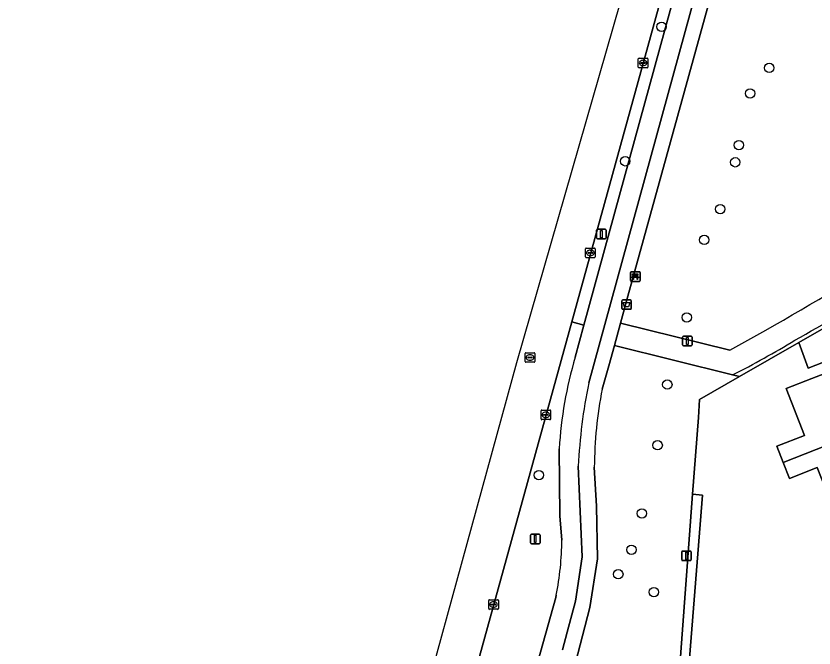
# Model space of a CAD drawing. Extents: x 162661 to 163484, y 380247 to 381230.
# Drawn here: x 163062.4 to 163145.5, y 381014.2 to 381080 of the extents above; entities that cross this region are included whole.
import ezdxf

# ---------------------------------------------------------------- set-up
doc = ezdxf.new("R2010")
doc.units = 0
for name, color, linetype in [('IMGEO_Afvalbak', 7, 'Continuous'), ('IMGEO_Bank', 7, 'Continuous'), ('IMGEO_Berm_groen', 7, 'Continuous'), ('IMGEO_Berm_open', 7, 'Continuous'), ('IMGEO_Boom', 7, 'Continuous'), ('IMGEO_Erf', 7, 'Continuous'), ('IMGEO_Fietspad_open', 7, 'Continuous'), ('IMGEO_Groenvoorziening', 7, 'Continuous'), ('IMGEO_Kolk', 7, 'Continuous'), ('IMGEO_Lichtmast', 7, 'Continuous'), ('IMGEO_Loofbos', 7, 'Continuous'), ('IMGEO_Pand', 7, 'Continuous'), ('IMGEO_Rijbaan_lokaal_gesloten', 7, 'Continuous'), ('IMGEO_Rioolput', 7, 'Continuous'), ('IMGEO_Voetpad_open', 7, 'Continuous')]:
    doc.layers.add(name, color=color, linetype=linetype)

msp = doc.modelspace()

# ---------------------------------------------------------------- linework, layer by layer
at = {"layer": 'IMGEO_Afvalbak'}
for p, q in [((163125.593, 381050.449), (163126.383, 381050.449)), ((163126.383, 381050.449), (163125.593, 381050.449)), ((163125.493, 381049.549), (163125.493, 381050.349)), ((163125.493, 381050.349), (163125.493, 381049.549)), ((163126.483, 381050.349), (163126.483, 381049.549)), ((163126.483, 381049.549), (163126.483, 381050.349)), ((163126.383, 381049.449), (163125.593, 381049.449)), ((163125.593, 381049.449), (163126.383, 381049.449))]:
    msp.add_line(p, q, dxfattribs=at)
msp.add_lwpolyline([(163125.636, 381050.163), (163126.34, 381050.163), (163126.191, 381049.693), (163125.785, 381049.693), (163125.636, 381050.163)], dxfattribs=at)
for centre, start, end in [((163125.593, 381050.349), 90, 180), ((163125.593, 381050.349), 90, 180), ((163126.383, 381050.349), 0, 90), ((163126.383, 381050.349), 360, 90), ((163125.593, 381049.549), 180, 270), ((163125.593, 381049.549), 180, 270), ((163126.383, 381049.549), 270, 0), ((163126.383, 381049.549), 270, 0)]:
    msp.add_arc(centre, 0.1, start, end, dxfattribs=at)
at = {"layer": 'IMGEO_Bank'}
for p, q in [((163126.398, 381052.436), (163126.398, 381053.277)), ((163126.398, 381053.277), (163126.398, 381052.436)), ((163126.473, 381053.361), (163127.314, 381053.361)), ((163127.314, 381053.361), (163126.473, 381053.361)), ((163126.707, 381052.867), (163126.707, 381052.973)), ((163126.751, 381052.973), (163126.751, 381052.867)), ((163127.039, 381052.979), (163126.757, 381052.979)), ((163127.045, 381052.867), (163127.045, 381052.973)), ((163127.089, 381052.973), (163127.089, 381052.867)), ((163127.398, 381053.286), (163127.398, 381052.445)), ((163127.398, 381052.445), (163127.398, 381053.286)), ((163127.323, 381052.361), (163126.482, 381052.361)), ((163126.482, 381052.361), (163127.323, 381052.361)), ((163127.095, 381052.759), (163126.702, 381052.759)), ((163126.757, 381052.861), (163127.039, 381052.861))]:
    msp.add_line(p, q, dxfattribs=at)
for points in [[(163126.701, 381052.979), (163126.615, 381052.979), (163126.615, 381053.14), (163127.178, 381053.14), (163127.178, 381052.979), (163127.095, 381052.979)], [(163126.645, 381052.759), (163126.503, 381052.759), (163126.615, 381052.861), (163126.701, 381052.861)], [(163126.695, 381052.752), (163126.695, 381052.545), (163126.652, 381052.545), (163126.652, 381052.752)], [(163127.095, 381052.861), (163127.178, 381052.861), (163127.29, 381052.759), (163127.151, 381052.759)], [(163127.145, 381052.752), (163127.145, 381052.545), (163127.101, 381052.545), (163127.101, 381052.752)]]:
    msp.add_lwpolyline(points, dxfattribs=at)
for centre, radius, start, end in [((163126.476, 381053.283), 0.0779, 92.4484, 184.28452), ((163126.476, 381053.283), 0.0779, 92.4484, 184.28452), ((163126.7, 381052.972), 0.00671, 2.89567, 87.10433), ((163126.757, 381052.972), 0.00671, 92.89567, 177.10433), ((163127.039, 381052.972), 0.00671, 2.89567, 87.10433), ((163127.096, 381052.972), 0.00671, 92.89567, 177.10433), ((163127.32, 381053.283), 0.0779, 2.4484, 94.28452), ((163127.32, 381053.283), 0.0779, 2.4484, 94.28452), ((163126.476, 381052.439), 0.0779, 182.4484, 274.28452), ((163126.476, 381052.439), 0.0779, 182.4484, 274.28452), ((163126.645, 381052.752), 0.00671, 2.89567, 87.10433), ((163126.702, 381052.752), 0.00671, 92.89567, 177.10433), ((163126.7, 381052.868), 0.00671, 272.89567, 357.10433), ((163126.757, 381052.868), 0.00671, 182.89567, 267.10433), ((163127.039, 381052.868), 0.00671, 272.89567, 357.10433), ((163127.096, 381052.868), 0.00671, 182.89567, 267.10433), ((163127.094, 381052.752), 0.00671, 2.89567, 87.10433), ((163127.151, 381052.752), 0.00671, 92.89567, 177.10433), ((163127.32, 381052.439), 0.0779, 272.4484, 4.28452), ((163127.32, 381052.439), 0.0779, 272.4484, 4.28452)]:
    msp.add_arc(centre, radius, start, end, dxfattribs=at)
at = {"layer": 'IMGEO_Berm_groen'}
for points in [[(163120.641, 381044.463), (163121.552, 381047.782), (163120.284, 381048.133), (163107.445, 381001.581), (163106.974, 380999.872)], [(163119.239, 381025.414), (163119.039, 381027.946), (163118.97, 381034.915)], [(163118.605, 381019.439), (163118.662, 381019.652)], [(163115.123, 381006.913), (163118.605, 381019.439)]]:
    msp.add_lwpolyline(points, dxfattribs=at)
for centre, radius, start, end in [((163160.577, 381032.554), 41.674, 163.39478, 176.75157), ((163089.689, 381025.463), 29.55, 348.65857, 359.9045)]:
    msp.add_arc(centre, radius, start, end, dxfattribs=at)
at = {"layer": 'IMGEO_Berm_open'}
msp.add_lwpolyline([(163144.796, 381138.232), (163144.311, 381136.012), (163143.759, 381133.669), (163143.543, 381132.838), (163143.035, 381130.883), (163142.304, 381127.974), (163120.284, 381048.133), (163121.552, 381047.782), (163146.378, 381138.353)], dxfattribs=at)
at = {"layer": 'IMGEO_Boom'}
for centre in [(163129.639, 381078.894), (163140.859, 381074.603), (163138.864, 381071.942), (163137.692, 381066.564), (163125.85, 381064.872), (163137.31, 381064.767), (163135.752, 381059.889), (163134.079, 381056.677), (163132.257, 381048.604), (163130.236, 381041.614), (163129.228, 381035.281), (163116.857, 381032.175), (163127.586, 381028.184), (163126.489, 381024.404), (163125.13, 381021.847), (163128.836, 381019.99)]:
    msp.add_circle(centre, 0.489, dxfattribs=at)
at = {"layer": 'IMGEO_Erf'}
msp.add_lwpolyline([(163162.414, 381026.565), (163162.279, 381026.698), (163154.328, 381046.987), (163144.896, 381043.328), (163143.928, 381045.981), (163137.766, 381042.44), (163133.585, 381040.037), (163133.484, 381038.184), (163132.855, 381030.173), (163133.892, 381030.091), (163132.494, 381012.197), (163152.72, 381007.872), (163152.681, 381007.77), (163154.245, 381007.436), (163154.323, 381007.677)], dxfattribs=at)
msp.add_lwpolyline([(163147.725, 381028.21), (163145.86, 381032.964), (163142.978, 381031.833), (163142.322, 381033.501), (163141.663, 381035.179), (163144.544, 381036.31), (163142.625, 381041.199), (163145.295, 381042.235), (163151.049, 381044.467), (163153.604, 381037.927), (163156.115, 381031.501), (163158.624, 381025.077), (163161.179, 381018.538), (163152.811, 381015.257), (163150.896, 381020.137), (163148.014, 381019.006), (163147.364, 381020.659), (163146.699, 381022.352), (163149.58, 381023.482)], close=True, dxfattribs=at)
at = {"layer": 'IMGEO_Fietspad_open'}
for points in [[(163122.059, 381041.777), (163155.986, 381165.59)], [(163145.418, 381138.58), (163146.378, 381138.353), (163121.552, 381047.782), (163120.641, 381044.463)], [(163118.97, 381034.915), (163119.039, 381027.946), (163119.239, 381025.414)], [(163119.312, 381013.978), (163119.808, 381015.8), (163120.674, 381019.048), (163121.368, 381023.659), (163120.959, 381033.122)], [(163118.662, 381019.652), (163118.605, 381019.439), (163115.123, 381006.913)]]:
    msp.add_lwpolyline(points, dxfattribs=at)
for centre, radius, start, end in [((163160.577, 381032.554), 41.674, 163.39478, 176.75157), ((163175.567, 381030.579), 54.667, 168.17991, 177.33384), ((163089.689, 381025.463), 29.55, 348.65857, 359.9045)]:
    msp.add_arc(centre, radius, start, end, dxfattribs=at)
at = {"layer": 'IMGEO_Groenvoorziening'}
msp.add_lwpolyline([(163137.038, 381042.612), (163137.766, 381042.44), (163143.928, 381045.981), (163152.737, 381051.044)], dxfattribs=at)
msp.add_lwpolyline([(163154.328, 381046.987), (163153.268, 381049.69), (163152.737, 381051.044), (163143.928, 381045.981), (163144.896, 381043.328)], close=True, dxfattribs=at)
for centre, radius, start, end in [((163030.104, 381248.524), 231.924, 299.2798, 301.85889), ((163092.161, 381130.8), 98.949, 296.97072, 301.27623)]:
    msp.add_arc(centre, radius, start, end, dxfattribs=at)
at = {"layer": 'IMGEO_Kolk'}
for p, q in [((163127.21, 381074.695), (163127.21, 381075.547)), ((163127.285, 381075.621), (163128.137, 381075.621)), ((163127.698, 381075.401), (163127.723, 381075.401)), ((163128.211, 381075.547), (163128.211, 381074.695)), ((163128.137, 381074.621), (163127.285, 381074.621)), ((163127.469, 381075.115), (163127.469, 381075.127)), ((163127.907, 381075.078), (163127.509, 381075.078)), ((163127.512, 381075.164), (163127.91, 381075.164)), ((163127.721, 381074.841), (163127.696, 381074.841)), ((163127.953, 381075.127), (163127.953, 381075.115)), ((163121.718, 381054.906), (163121.718, 381055.758)), ((163121.793, 381055.832), (163122.645, 381055.832)), ((163122.02, 381055.375), (163122.418, 381055.375)), ((163122.206, 381055.612), (163122.231, 381055.612)), ((163122.719, 381055.758), (163122.719, 381054.906)), ((163122.645, 381054.832), (163121.793, 381054.832)), ((163121.977, 381055.326), (163121.977, 381055.338)), ((163122.415, 381055.289), (163122.017, 381055.289)), ((163122.229, 381055.052), (163122.204, 381055.052)), ((163122.461, 381055.338), (163122.461, 381055.326)), ((163117.08, 381038.027), (163117.08, 381038.879)), ((163117.155, 381038.953), (163118.007, 381038.953)), ((163118.081, 381038.879), (163118.081, 381038.027)), ((163118.007, 381037.953), (163117.155, 381037.953)), ((163117.339, 381038.447), (163117.339, 381038.459)), ((163117.777, 381038.41), (163117.379, 381038.41)), ((163117.382, 381038.496), (163117.78, 381038.496)), ((163117.591, 381038.173), (163117.566, 381038.173)), ((163117.568, 381038.733), (163117.593, 381038.733)), ((163117.823, 381038.459), (163117.823, 381038.447)), ((163111.629, 381018.264), (163111.629, 381019.116)), ((163111.704, 381019.19), (163112.556, 381019.19)), ((163112.117, 381018.97), (163112.142, 381018.97)), ((163112.63, 381019.116), (163112.63, 381018.264)), ((163112.556, 381018.19), (163111.704, 381018.19)), ((163111.888, 381018.684), (163111.888, 381018.696)), ((163112.326, 381018.647), (163111.928, 381018.647)), ((163111.931, 381018.733), (163112.329, 381018.733)), ((163112.14, 381018.41), (163112.115, 381018.41)), ((163112.372, 381018.696), (163112.372, 381018.684))]:
    msp.add_line(p, q, dxfattribs=at)
for points in [[(163127.21, 381074.695), (163127.21, 381075.547)], [(163127.285, 381075.621), (163128.137, 381075.621)], [(163128.211, 381075.547), (163128.211, 381074.695)], [(163128.137, 381074.621), (163127.285, 381074.621)], [(163121.718, 381054.906), (163121.718, 381055.758)], [(163121.793, 381055.832), (163122.645, 381055.832)], [(163122.719, 381055.758), (163122.719, 381054.906)], [(163122.645, 381054.832), (163121.793, 381054.832)], [(163117.08, 381038.027), (163117.08, 381038.879)], [(163117.155, 381038.953), (163118.007, 381038.953)], [(163118.081, 381038.879), (163118.081, 381038.027)], [(163118.007, 381037.953), (163117.155, 381037.953)], [(163111.629, 381018.264), (163111.629, 381019.116)], [(163111.704, 381019.19), (163112.556, 381019.19)], [(163112.63, 381019.116), (163112.63, 381018.264)], [(163112.556, 381018.19), (163111.704, 381018.19)]]:
    msp.add_lwpolyline(points, dxfattribs=at)
for centre, radius, start, end in [((163127.287, 381075.545), 0.0765, 91.55205, 178.44795), ((163127.287, 381075.545), 0.0765, 91.55205, 178.44795), ((163128.135, 381075.545), 0.0765, 1.55205, 88.44795), ((163128.135, 381075.545), 0.0765, 1.55205, 88.44795), ((163127.287, 381074.697), 0.0765, 181.55205, 268.44795), ((163127.287, 381074.697), 0.0765, 181.55205, 268.44795), ((163127.509, 381075.124), 0.0403, 85.87752, 175.75265), ((163127.506, 381075.114), 0.0366, 178.93798, 274.71019), ((163127.91, 381075.121), 0.043, 264.86636, 352.45326), ((163127.914, 381075.126), 0.0386, 1.73085, 96.63898), ((163128.135, 381074.697), 0.0765, 271.55205, 358.44795), ((163128.135, 381074.697), 0.0765, 271.55205, 358.44795), ((163121.795, 381055.756), 0.0765, 91.55205, 178.44795), ((163121.795, 381055.756), 0.0765, 91.55205, 178.44795), ((163122.017, 381055.335), 0.0403, 85.87752, 175.75265), ((163122.422, 381055.337), 0.0386, 1.73085, 96.63898), ((163122.643, 381055.756), 0.0765, 1.55205, 88.44795), ((163122.643, 381055.756), 0.0765, 1.55205, 88.44795), ((163121.795, 381054.908), 0.0765, 181.55205, 268.44795), ((163121.795, 381054.908), 0.0765, 181.55205, 268.44795), ((163122.014, 381055.325), 0.0366, 178.93798, 274.71019), ((163122.418, 381055.332), 0.043, 264.86636, 352.45326), ((163122.643, 381054.908), 0.0765, 271.55205, 358.44795), ((163122.643, 381054.908), 0.0765, 271.55205, 358.44795), ((163117.157, 381038.877), 0.0765, 91.55205, 178.44795), ((163117.157, 381038.877), 0.0765, 91.55205, 178.44795), ((163118.005, 381038.877), 0.0765, 1.55205, 88.44795), ((163118.005, 381038.877), 0.0765, 1.55205, 88.44795), ((163117.157, 381038.029), 0.0765, 181.55205, 268.44795), ((163117.157, 381038.029), 0.0765, 181.55205, 268.44795), ((163117.379, 381038.456), 0.0403, 85.87752, 175.75265), ((163117.376, 381038.446), 0.0366, 178.93798, 274.71019), ((163117.78, 381038.453), 0.043, 264.86636, 352.45326), ((163117.784, 381038.458), 0.0386, 1.73085, 96.63898), ((163118.005, 381038.029), 0.0765, 271.55205, 358.44795), ((163118.005, 381038.029), 0.0765, 271.55205, 358.44795), ((163111.706, 381019.114), 0.0765, 91.55205, 178.44795), ((163111.706, 381019.114), 0.0765, 91.55205, 178.44795), ((163112.554, 381019.114), 0.0765, 1.55205, 88.44795), ((163112.554, 381019.114), 0.0765, 1.55205, 88.44795), ((163111.706, 381018.266), 0.0765, 181.55205, 268.44795), ((163111.706, 381018.266), 0.0765, 181.55205, 268.44795), ((163111.928, 381018.693), 0.0403, 85.87752, 175.75265), ((163111.925, 381018.683), 0.0366, 178.93798, 274.71019), ((163112.329, 381018.69), 0.043, 264.86636, 352.45326), ((163112.333, 381018.695), 0.0386, 1.73085, 96.63898), ((163112.554, 381018.266), 0.0765, 271.55205, 358.44795), ((163112.554, 381018.266), 0.0765, 271.55205, 358.44795)]:
    msp.add_arc(centre, radius, start, end, dxfattribs=at)
for centre, major_axis, ratio, start_param, end_param in [((163127.697, 381075.121), (-0.387, 0.002), 0.722429, 4.712389, 7.853982), ((163127.722, 381075.121), (-0.39, 0.002), 0.717154, 1.570796, 4.712389), ((163122.205, 381055.332), (-0.387, 0.002), 0.722429, 4.712389, 7.853982), ((163122.23, 381055.332), (-0.39, 0.002), 0.717154, 1.570796, 4.712389), ((163117.567, 381038.453), (-0.387, 0.002), 0.722429, 4.712389, 7.853982), ((163117.592, 381038.453), (-0.39, 0.002), 0.717154, 1.570796, 4.712389), ((163112.116, 381018.69), (-0.387, 0.002), 0.722429, 4.712389, 7.853982), ((163112.141, 381018.69), (-0.39, 0.002), 0.717154, 1.570796, 4.712389)]:
    msp.add_ellipse(centre, major_axis=major_axis, ratio=ratio, start_param=start_param, end_param=end_param, dxfattribs=at)
at = {"layer": 'IMGEO_Lichtmast'}
for p, q in [((163122.864, 381056.891), (163122.864, 381057.691)), ((163122.864, 381057.691), (163122.864, 381056.891)), ((163122.964, 381057.791), (163123.754, 381057.791)), ((163123.754, 381057.791), (163122.964, 381057.791)), ((163123.854, 381057.691), (163123.854, 381056.891)), ((163123.854, 381056.891), (163123.854, 381057.691)), ((163123.754, 381056.791), (163122.964, 381056.791)), ((163122.964, 381056.791), (163123.754, 381056.791)), ((163131.829, 381045.754), (163131.829, 381046.554)), ((163131.829, 381046.554), (163131.829, 381045.754)), ((163131.929, 381046.654), (163132.719, 381046.654)), ((163132.719, 381046.654), (163131.929, 381046.654)), ((163132.819, 381046.554), (163132.819, 381045.754)), ((163132.819, 381045.754), (163132.819, 381046.554)), ((163132.719, 381045.654), (163131.929, 381045.654)), ((163131.929, 381045.654), (163132.719, 381045.654)), ((163115.981, 381025.128), (163115.981, 381025.928)), ((163115.981, 381025.928), (163115.981, 381025.128)), ((163116.081, 381026.028), (163116.871, 381026.028)), ((163116.871, 381026.028), (163116.081, 381026.028)), ((163116.971, 381025.928), (163116.971, 381025.128)), ((163116.971, 381025.128), (163116.971, 381025.928)), ((163116.871, 381025.028), (163116.081, 381025.028)), ((163116.081, 381025.028), (163116.871, 381025.028)), ((163131.734, 381023.366), (163131.734, 381024.166)), ((163131.734, 381024.166), (163131.734, 381023.366)), ((163131.834, 381024.266), (163132.624, 381024.266)), ((163132.624, 381024.266), (163131.834, 381024.266)), ((163132.724, 381024.166), (163132.724, 381023.366)), ((163132.724, 381023.366), (163132.724, 381024.166)), ((163132.624, 381023.266), (163131.834, 381023.266)), ((163131.834, 381023.266), (163132.624, 381023.266))]:
    msp.add_line(p, q, dxfattribs=at)
for points in [[(163123.284, 381057.666), (163123.434, 381057.666), (163123.434, 381056.916), (163123.284, 381056.916), (163123.284, 381057.666)], [(163132.249, 381046.529), (163132.399, 381046.529), (163132.399, 381045.779), (163132.249, 381045.779), (163132.249, 381046.529)], [(163116.401, 381025.903), (163116.551, 381025.903), (163116.551, 381025.153), (163116.401, 381025.153), (163116.401, 381025.903)], [(163132.154, 381024.141), (163132.304, 381024.141), (163132.304, 381023.391), (163132.154, 381023.391), (163132.154, 381024.141)]]:
    msp.add_lwpolyline(points, dxfattribs=at)
for centre, start, end in [((163122.964, 381057.691), 90, 180), ((163122.964, 381057.691), 90, 180), ((163123.754, 381057.691), 0, 90), ((163123.754, 381057.691), 360, 90), ((163122.964, 381056.891), 180, 270), ((163122.964, 381056.891), 180, 270), ((163123.754, 381056.891), 270, 0), ((163123.754, 381056.891), 270, 0), ((163131.929, 381046.554), 90, 180), ((163131.929, 381046.554), 90, 180), ((163132.719, 381046.554), 0, 90), ((163132.719, 381046.554), 360, 90), ((163131.929, 381045.754), 180, 270), ((163131.929, 381045.754), 180, 270), ((163132.719, 381045.754), 270, 0), ((163132.719, 381045.754), 270, 0), ((163116.081, 381025.928), 90, 180), ((163116.081, 381025.928), 90, 180), ((163116.871, 381025.928), 0, 90), ((163116.871, 381025.928), 360, 90), ((163116.081, 381025.128), 180, 270), ((163116.081, 381025.128), 180, 270), ((163116.871, 381025.128), 270, 0), ((163116.871, 381025.128), 270, 0), ((163131.834, 381024.166), 90, 180), ((163131.834, 381024.166), 90, 180), ((163132.624, 381024.166), 0, 90), ((163132.624, 381024.166), 360, 90), ((163131.834, 381023.366), 180, 270), ((163131.834, 381023.366), 180, 270), ((163132.624, 381023.366), 270, 0), ((163132.624, 381023.366), 270, 0)]:
    msp.add_arc(centre, 0.1, start, end, dxfattribs=at)
at = {"layer": 'IMGEO_Loofbos'}
for points in [[(163152.057, 381110.02), (163143.286, 381113.001), (163142.818, 381111.304), (163126.122, 381050.824), (163125.357, 381048.016), (163136.766, 381045.187)], [(163132.855, 381030.173), (163133.484, 381038.184), (163133.585, 381040.037), (163137.766, 381042.44), (163137.038, 381042.612), (163124.717, 381045.679), (163124.145, 381043.577), (163123.447, 381041.134)], [(163122.628, 381032.986), (163122.859, 381028.94), (163122.945, 381023.45), (163122.156, 381018.381), (163120.376, 381011.544), (163120.698, 381011.403), (163131.32, 381009.112), (163131.483, 381011.348), (163132.855, 381030.173)]]:
    msp.add_lwpolyline(points, dxfattribs=at)
for centre, radius, start, end in [((163001.958, 381290.973), 280.328, 298.74373, 302.22792), ((163166.737, 381032.668), 44.11, 168.93397, 179.58636)]:
    msp.add_arc(centre, radius, start, end, dxfattribs=at)
at = {"layer": 'IMGEO_Pand'}
for points in [[(163151.049, 381044.467), (163145.295, 381042.235), (163142.625, 381041.199), (163144.544, 381036.31), (163141.663, 381035.179), (163142.322, 381033.501), (163153.604, 381037.927)], [(163156.115, 381031.501), (163153.604, 381037.927), (163142.322, 381033.501), (163142.978, 381031.833), (163145.86, 381032.964), (163147.725, 381028.21)]]:
    msp.add_lwpolyline(points, close=True, dxfattribs=at)
at = {"layer": 'IMGEO_Rijbaan_lokaal_gesloten'}
msp.add_lwpolyline([(163106.974, 380999.872), (163107.445, 381001.581), (163120.284, 381048.133), (163142.304, 381127.974), (163143.035, 381130.883), (163143.543, 381132.838), (163140.547, 381133.584), (163139.069, 381133.952), (163135.379, 381116.471), (163114.525, 381043.88), (163099.48, 380989.07), (163092.997, 380973.876), (163069.643, 380932.768), (163062.369, 380926.22)], dxfattribs=at)
at = {"layer": 'IMGEO_Rioolput'}
for p, q in [((163115.427, 381044.007), (163115.427, 381044.859)), ((163115.502, 381044.933), (163116.354, 381044.933)), ((163115.915, 381044.713), (163115.94, 381044.713)), ((163116.428, 381044.859), (163116.428, 381044.007)), ((163116.354, 381043.933), (163115.502, 381043.933)), ((163115.686, 381044.427), (163115.686, 381044.439)), ((163116.124, 381044.39), (163115.726, 381044.39)), ((163115.729, 381044.476), (163116.127, 381044.476)), ((163115.938, 381044.153), (163115.913, 381044.153)), ((163116.17, 381044.439), (163116.17, 381044.427))]:
    msp.add_line(p, q, dxfattribs=at)
for points in [[(163115.427, 381044.007), (163115.427, 381044.859)], [(163115.502, 381044.933), (163116.354, 381044.933)], [(163116.428, 381044.859), (163116.428, 381044.007)], [(163116.354, 381043.933), (163115.502, 381043.933)]]:
    msp.add_lwpolyline(points, dxfattribs=at)
for centre, radius, start, end in [((163115.504, 381044.857), 0.0765, 91.55205, 178.44795), ((163115.504, 381044.857), 0.0765, 91.55205, 178.44795), ((163116.352, 381044.857), 0.0765, 1.55205, 88.44795), ((163116.352, 381044.857), 0.0765, 1.55205, 88.44795), ((163115.504, 381044.009), 0.0765, 181.55205, 268.44795), ((163115.504, 381044.009), 0.0765, 181.55205, 268.44795), ((163115.726, 381044.436), 0.0403, 85.87752, 175.75265), ((163115.723, 381044.426), 0.0366, 178.93798, 274.71019), ((163116.127, 381044.433), 0.043, 264.86636, 352.45326), ((163116.131, 381044.438), 0.0386, 1.73085, 96.63898), ((163116.352, 381044.009), 0.0765, 271.55205, 358.44795), ((163116.352, 381044.009), 0.0765, 271.55205, 358.44795)]:
    msp.add_arc(centre, radius, start, end, dxfattribs=at)
for centre, major_axis, ratio, start_param, end_param in [((163115.914, 381044.433), (-0.387, 0.002), 0.722429, 4.712389, 7.853982), ((163115.939, 381044.433), (-0.39, 0.002), 0.717154, 1.570796, 4.712389)]:
    msp.add_ellipse(centre, major_axis=major_axis, ratio=ratio, start_param=start_param, end_param=end_param, dxfattribs=at)
at = {"layer": 'IMGEO_Voetpad_open'}
for points in [[(163155.986, 381165.59), (163122.059, 381041.777)], [(163123.447, 381041.134), (163124.145, 381043.577), (163124.717, 381045.679), (163125.357, 381048.016), (163126.122, 381050.824), (163142.818, 381111.304)], [(163136.766, 381045.187), (163125.357, 381048.016), (163124.717, 381045.679), (163137.038, 381042.612)], [(163120.959, 381033.122), (163121.368, 381023.659), (163120.674, 381019.048), (163119.808, 381015.8), (163119.312, 381013.978)], [(163120.376, 381011.544), (163122.156, 381018.381), (163122.945, 381023.45), (163122.859, 381028.94), (163122.628, 381032.986)]]:
    msp.add_lwpolyline(points, dxfattribs=at)
msp.add_lwpolyline([(163131.32, 381009.112), (163132.234, 381008.915), (163132.406, 381011.17), (163152.581, 381006.881), (163153.99, 381006.544), (163154.245, 381007.436), (163152.681, 381007.77), (163152.72, 381007.872), (163132.494, 381012.197), (163133.892, 381030.091), (163132.855, 381030.173), (163131.483, 381011.348)], close=True, dxfattribs=at)
for centre, radius, start, end in [((163001.958, 381290.973), 280.328, 298.74373, 302.22792), ((163030.104, 381248.524), 231.924, 299.2798, 301.85889), ((163092.161, 381130.8), 98.949, 296.97072, 301.27623), ((163175.567, 381030.579), 54.667, 168.17991, 177.33384), ((163166.737, 381032.668), 44.11, 168.93397, 179.58636)]:
    msp.add_arc(centre, radius, start, end, dxfattribs=at)

doc.saveas('drawing.dxf')
